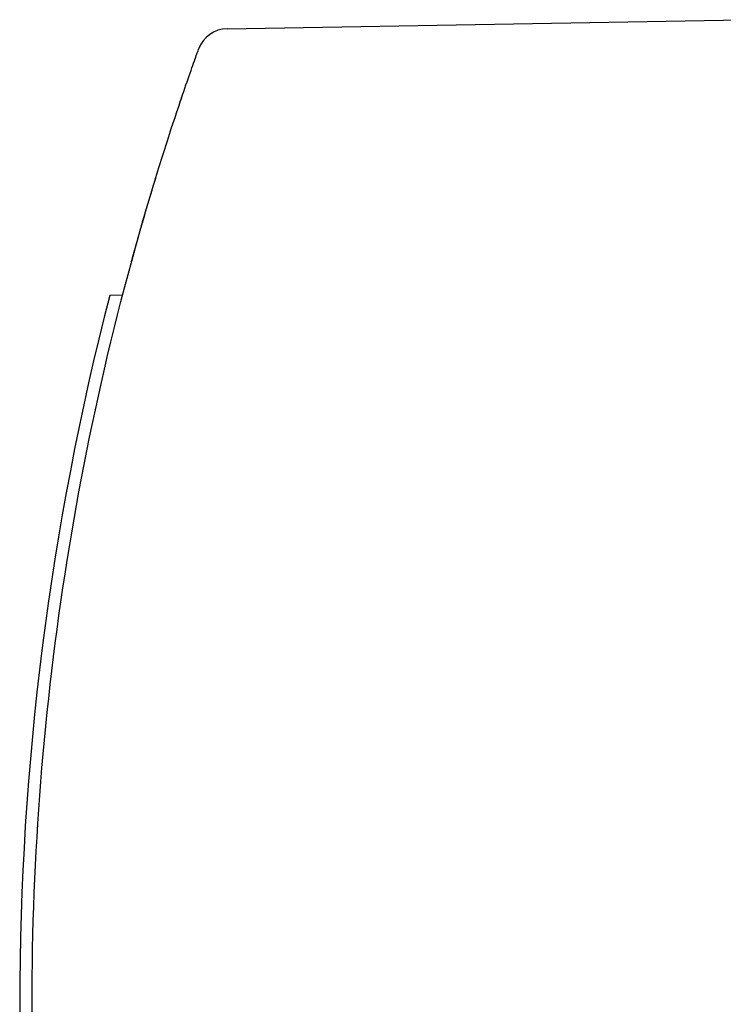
# Model space of a CAD drawing. Header units: millimetres. Extents: x 399 to 6233, y -1870 to 1602.
# Tile 630 of 656: x 5315 to 5326, y 751 to 767. Entities that reach past the tile are written whole.
import ezdxf

# ---------------------------------------------------------------- set-up
doc = ezdxf.new("R2010")
doc.units = ezdxf.units.MM
doc.layers.add('可見 (ISO)', color=7, linetype='Continuous', lineweight=25)

msp = doc.modelspace()

# ---------------------------------------------------------------- linework, layer by layer
at = {"layer": '可見 (ISO)'}
for p, q in [((5318.044, 766.883), (5326.386, 767.029)), ((5316.352, 762.565), (5316.144, 762.562))]:
    msp.add_line(p, q, dxfattribs=at)
for centre, radius, start, end in [((5318.053, 766.383), 0.5, 91, 160.2315), ((5360.636, 751.079), 45.95, 165.5282, 194.4718)]:
    msp.add_arc(centre, radius, start, end, dxfattribs=at)
for points, knots in [([(5317.146, 765.281), (5317.199, 765.443), (5317.253, 765.604), (5317.355, 765.905), (5317.403, 766.046), (5317.486, 766.283), (5317.522, 766.382), (5317.557, 766.483), (5317.567, 766.509), (5317.579, 766.544), (5317.582, 766.552), (5317.582, 766.552)], [0, 0, 0, 0, 0.000507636, 0.000507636, 0.001015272, 0.001015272, 0.001522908, 0.001522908, 0.001776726, 0.001776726, 0.002030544, 0.002030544, 0.002030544, 0.002030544]), ([(5317.286, 765.701), (5317.291, 765.715), (5317.295, 765.728), (5317.309, 765.771), (5317.316, 765.791), (5317.317, 765.792), (5317.317, 765.792), (5317.317, 765.792)], [0, 0, 0, 0, 0.01604418, 0.01604418, 0.06437164, 0.06437164, 0.06518772, 0.06518772, 0.06518772, 0.06518772]), ([(5317.146, 736.876), (5316.399, 739.164), (5315.833, 741.511), (5315.455, 743.888), (5315.077, 746.265), (5314.886, 748.672), (5314.886, 751.079), (5314.886, 753.486), (5315.077, 755.892), (5315.455, 758.269), (5315.833, 760.646), (5316.399, 762.993), (5317.146, 765.281)], [2.8259433, 2.8259433, 2.8259433, 2.8259433, 2.983768, 2.983768, 2.983768, 3.1415927, 3.1415927, 3.1415927, 3.2994173, 3.2994173, 3.2994173, 3.457242, 3.457242, 3.457242, 3.457242]), ([(5315.855, 760.444), (5315.855, 760.444), (5315.855, 760.444), (5315.855, 760.444), (5315.855, 760.445), (5315.855, 760.445), (5315.855, 760.445), (5315.855, 760.446)], [0.028788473, 0.028788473, 0.028788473, 0.028788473, 0.028902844, 0.028902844, 0.032883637, 0.032883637, 0.03546567, 0.03546567, 0.03546567, 0.03546567])]:
    msp.add_open_spline(points, degree=3, knots=knots, dxfattribs=at)
for points in [[(5317.267, 765.646), (5317.28, 765.685), (5317.291, 765.717), (5317.299, 765.741)], [(5316.673, 763.739), (5316.756, 764.028), (5316.84, 764.308), (5316.918, 764.56)], [(5316.497, 763.113), (5316.571, 763.385), (5316.649, 763.658), (5316.725, 763.917)]]:
    msp.add_open_spline(points, degree=3, dxfattribs=at)

doc.saveas('drawing.dxf')
